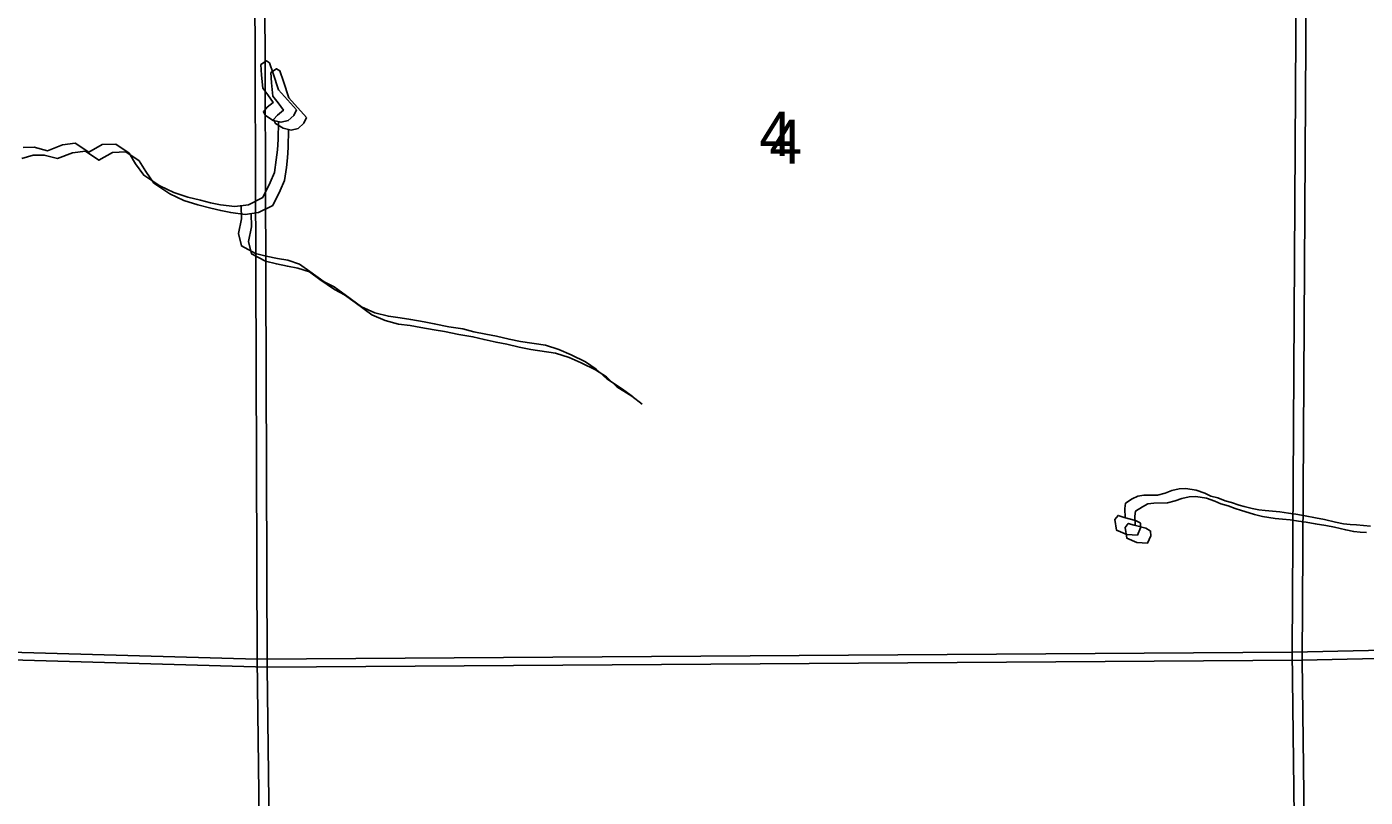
# Model space of a CAD drawing. Extents: x -21.1 to 50.3, y 0 to 22.1.
# Drawn here: x 45.942 to 47.215, y 18.566 to 19.298 of the extents above; entities that cross this region are included whole.
import ezdxf

# ---------------------------------------------------------------- set-up
doc = ezdxf.new("R2010")
doc.units = 0
for name, color, linetype in [('GM_X_Minor_Lake', 7, 'Continuous'), ('GM_X_Minor_River', 7, 'Continuous'), ('GM_X_Section', 7, 'Continuous'), ('GM_X_Section_Text', 7, 'Continuous')]:
    doc.layers.add(name, color=color, linetype=linetype)

msp = doc.modelspace()

# ---------------------------------------------------------------- linework, layer by layer
at = {"layer": 'GM_X_Minor_Lake'}
for points in [[(46.1816, 19.2383), (46.1765, 19.2538), (46.173, 19.264), (46.1699, 19.2659), (46.1647, 19.2624), (46.1652, 19.2525), (46.1664, 19.24), (46.1714, 19.2336), (46.1764, 19.2265), (46.1708, 19.2219), (46.1671, 19.2176), (46.169, 19.2139), (46.1763, 19.2094), (46.1839, 19.2076), (46.1907, 19.2092), (46.1959, 19.2141), (46.1985, 19.2195)], [(46.1913, 19.2308), (46.1862, 19.2463), (46.1826, 19.2565), (46.1796, 19.2584), (46.1743, 19.2549), (46.1748, 19.245), (46.1761, 19.2325), (46.1811, 19.2261), (46.1861, 19.219), (46.1804, 19.2143), (46.1767, 19.2101), (46.1786, 19.2064), (46.1859, 19.2019), (46.1935, 19.2001), (46.2003, 19.2017), (46.2056, 19.2066), (46.2082, 19.212)], [(46.1985, 19.2195), (46.1816, 19.2383)], [(46.2082, 19.212), (46.1913, 19.2308)], [(46.986, 18.8318), (46.9803, 18.8336), (46.9773, 18.8298), (46.9789, 18.8196), (46.9885, 18.8155), (46.9987, 18.8148), (47.0017, 18.8217), (47.0016, 18.8263), (47.0012, 18.8266), (46.997, 18.8289)], [(46.997, 18.8289), (46.986, 18.8318)], [(46.9956, 18.8243), (46.9899, 18.8261), (46.9869, 18.8223), (46.9886, 18.8121), (46.9981, 18.808), (47.0083, 18.8073), (47.0113, 18.8142), (47.0112, 18.8188), (47.0109, 18.8191), (47.0067, 18.8214)], [(47.0067, 18.8214), (46.9956, 18.8243)]]:
    msp.add_lwpolyline(points, dxfattribs=at)
at = {"layer": 'GM_X_Minor_River'}
for points in [[(45.9384, 19.1837), (45.949, 19.1838), (45.9616, 19.1805), (45.9759, 19.186), (45.988, 19.1876), (46.001, 19.179), (46.0138, 19.1864), (46.0267, 19.1869), (46.0393, 19.1783), (46.0455, 19.1681), (46.0532, 19.1572), (46.0685, 19.1471), (46.0818, 19.1408), (46.0952, 19.1364), (46.1073, 19.1335), (46.1168, 19.131), (46.1263, 19.1292), (46.14, 19.1274), (46.1529, 19.1291), (46.1665, 19.136), (46.1735, 19.1502), (46.1776, 19.1597), (46.1793, 19.1719), (46.1804, 19.1814), (46.181, 19.1912), (46.1814, 19.2082)], [(45.9371, 19.173), (45.948, 19.1762), (45.9586, 19.1763), (45.9712, 19.173), (45.9855, 19.1785), (45.9977, 19.1801), (46.0106, 19.1715), (46.0235, 19.1789), (46.0363, 19.1794), (46.049, 19.1708), (46.0551, 19.1606), (46.0628, 19.1497), (46.0781, 19.1396), (46.0915, 19.1333), (46.1048, 19.1289), (46.117, 19.126), (46.1265, 19.1235), (46.136, 19.1217), (46.1496, 19.1199), (46.1625, 19.1216), (46.1761, 19.1285), (46.1831, 19.1427), (46.1872, 19.1522), (46.189, 19.1644), (46.19, 19.1739), (46.1907, 19.1837), (46.191, 19.2007)], [(46.1458, 19.1282), (46.1462, 19.1157), (46.1433, 19.1017), (46.1461, 19.0899), (46.1595, 19.0829), (46.1697, 19.0803), (46.1804, 19.0781), (46.1903, 19.0764), (46.2013, 19.0727), (46.2112, 19.0656), (46.225, 19.0559), (46.2345, 19.051), (46.2449, 19.0435), (46.2605, 19.032), (46.2731, 19.0264), (46.2861, 19.0231), (46.2971, 19.0217), (46.3073, 19.0199), (46.3199, 19.0178), (46.3297, 19.016), (46.3434, 19.0131), (46.3567, 19.011), (46.3674, 19.0084), (46.3788, 19.0059), (46.389, 19.0041), (46.4008, 19.0012), (46.4118, 18.999), (46.4354, 18.9955), (46.4483, 18.9915), (46.4598, 18.9863), (46.4735, 18.9796), (46.4838, 18.9729), (46.4938, 18.9635), (46.5079, 18.9545), (46.5179, 18.9471)], [(46.1555, 19.1207), (46.1558, 19.1082), (46.153, 19.0942), (46.1558, 19.0824), (46.1691, 19.0754), (46.1794, 19.0728), (46.19, 19.0706), (46.1999, 19.0689), (46.2109, 19.0652), (46.2209, 19.0581), (46.2346, 19.0484), (46.2442, 19.0435), (46.2545, 19.036), (46.2702, 19.0245), (46.2828, 19.0189), (46.2957, 19.0156), (46.3067, 19.0142), (46.317, 19.0124), (46.3295, 19.0103), (46.3394, 19.0085), (46.3531, 19.0056), (46.3664, 19.0035), (46.377, 19.0009), (46.3884, 18.9984), (46.3987, 18.9966), (46.4105, 18.9937), (46.4215, 18.9915), (46.445, 18.988), (46.458, 18.984), (46.4694, 18.9788), (46.4831, 18.9721), (46.4935, 18.9654), (46.5034, 18.956), (46.5176, 18.947), (46.5275, 18.9396)], [(47.2204, 18.8233), (47.2139, 18.824), (47.2071, 18.8248), (47.201, 18.8251), (47.1949, 18.8258), (47.1873, 18.8273), (47.1766, 18.8299), (47.1682, 18.8314), (47.1583, 18.8332), (47.1495, 18.8347), (47.1423, 18.8358), (47.1343, 18.8369), (47.1271, 18.8376), (47.1202, 18.8383), (47.1141, 18.8391), (47.108, 18.8402), (47.1004, 18.842), (47.0954, 18.8435), (47.0882, 18.8458), (47.0821, 18.8476), (47.0752, 18.8503), (47.0684, 18.8521), (47.0627, 18.8547), (47.0546, 18.8577), (47.0447, 18.8592), (47.0383, 18.8588), (47.0314, 18.8572), (47.025, 18.8549), (47.0177, 18.853), (47.0048, 18.8529), (46.9991, 18.8521), (46.9938, 18.8494), (46.9873, 18.8452), (46.9866, 18.8403), (46.9871, 18.8315)], [(47.2167, 18.8173), (47.2106, 18.8176), (47.2045, 18.8183), (47.1969, 18.8198), (47.1862, 18.8224), (47.1779, 18.8239), (47.1679, 18.8257), (47.1592, 18.8272), (47.1519, 18.8283), (47.1439, 18.8294), (47.1367, 18.8301), (47.1299, 18.8308), (47.1238, 18.8316), (47.1177, 18.8327), (47.11, 18.8345), (47.1051, 18.836), (47.0978, 18.8383), (47.0917, 18.8401), (47.0849, 18.8428), (47.078, 18.8446), (47.0723, 18.8472), (47.0643, 18.8502), (47.0544, 18.8517), (47.0479, 18.8513), (47.0411, 18.8497), (47.0346, 18.8474), (47.0274, 18.8455), (47.0144, 18.8454), (47.0087, 18.8446), (47.0034, 18.8419), (46.997, 18.8377), (46.9962, 18.8328), (46.9967, 18.824)]]:
    msp.add_lwpolyline(points, dxfattribs=at)
at = {"layer": 'GM_X_Section'}
for points in [[(45.1623, 19.7162), (46.1577, 19.7161), (46.1612, 18.6969), (45.1314, 18.7262), (45.1286, 19.7159)], [(46.1577, 19.7161), (46.1819, 19.7163), (47.1518, 19.7186), (47.1458, 18.7035), (46.1612, 18.6969)], [(48.1627, 19.7232), (48.1626, 18.7259), (47.1458, 18.7035), (47.1518, 19.7186), (47.2087, 19.7187)], [(48.1723, 19.7157), (48.1722, 18.7184), (47.1555, 18.696), (47.1615, 19.7111), (47.2183, 19.7112)], [(45.1719, 19.7087), (46.1673, 19.7086), (46.1708, 18.6894), (45.1411, 18.7187), (45.1382, 19.7084)], [(46.1673, 19.7086), (46.1915, 19.7088), (47.1615, 19.7111), (47.1555, 18.696), (46.1708, 18.6894)], [(45.1314, 18.7262), (46.1612, 18.6969), (46.1737, 17.6801), (45.7604, 17.6964), (45.1486, 17.7019)], [(47.1458, 18.7035), (48.1626, 18.7259), (48.171, 17.7091), (47.1584, 17.6908)], [(45.1411, 18.7187), (46.1708, 18.6894), (46.1834, 17.6726), (45.7701, 17.6889), (45.1583, 17.6944)], [(47.1555, 18.696), (48.1722, 18.7184), (48.1806, 17.7016), (47.168, 17.6833)], [(47.1458, 18.7035), (47.1584, 17.6908), (46.1737, 17.6801), (46.1612, 18.6969)], [(47.1555, 18.696), (47.168, 17.6833), (46.1834, 17.6726), (46.1708, 18.6894)]]:
    msp.add_lwpolyline(points, close=True, dxfattribs=at)

# ---------------------------------------------------------------- texts
at = {"layer": 'GM_X_Section_Text'}
for p in [(46.6388, 19.1756), (46.6485, 19.1681)]:
    msp.add_text('4', height=0.0419, rotation=0, dxfattribs=at).set_placement(p)

doc.saveas('drawing.dxf')
